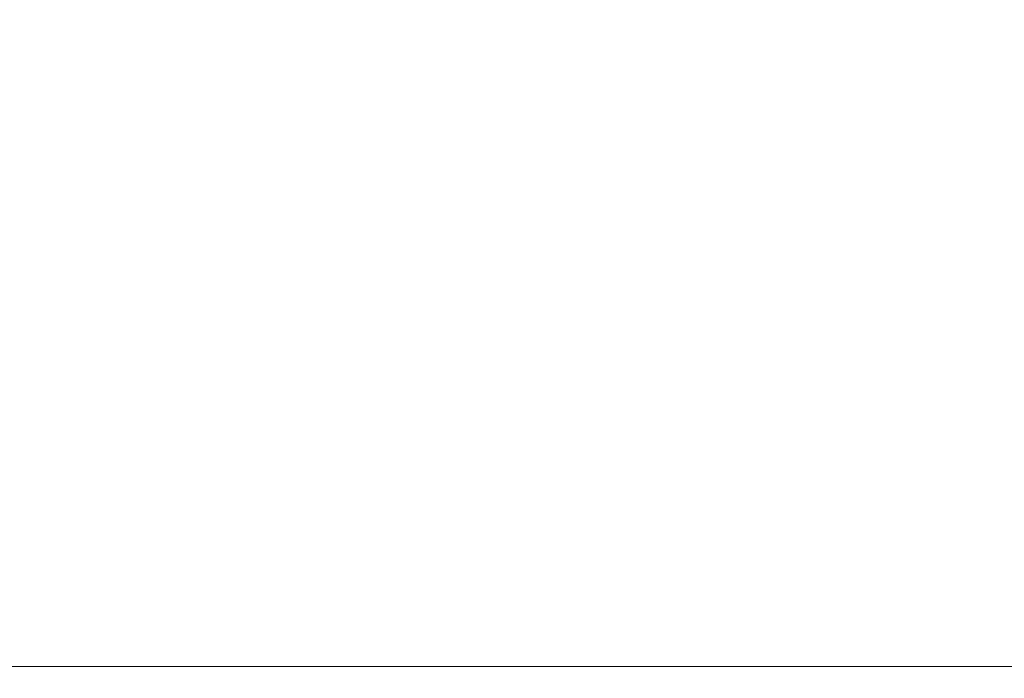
# Model space of a CAD drawing. Header units: millimetres. Extents: x -1970 to 61924, y -58230 to 6847.
# Tile 453 of 656: x 7843 to 11556, y -2545 to -62. Entities that reach past the tile are written whole.
import ezdxf

# ---------------------------------------------------------------- set-up
doc = ezdxf.new("R2010")
doc.units = ezdxf.units.MM
doc.layers.add('COTAS_P', color=1, linetype='Continuous', lineweight=0)
doc.dimstyles.new('R19_100', dxfattribs={"dimtxt": 250, "dimasz": 150, "dimexe": 150, "dimexo": 80, "dimgap": 100, "dimtad": 1, "dimtih": 1, "dimtoh": 1, "dimdsep": 46, "dimcen": 0.09, "dimadec": 0, "dimazin": 0, "dimtfac": 1, "dimtdec": 4, "dimtofl": 0, "dimtmove": 0, "dimatfit": 3, "dimfxl": 1, "dimtolj": 1, "dimtzin": 0, "dimarcsym": 0})

# ---------------------------------------------------------------- blocks, each defined once
blk = doc.blocks.new('DIM_R26_28')
at = {"layer": 'COTAS_P'}
for p, q in [((-850, 0), (-850, -2500)), ((61924.1, 0), (61924.1, -2500)), ((-850, -2500), (-700, -2455)), ((61924.1, -2500), (61774.1, -2455)), ((-850, -2500), (61924.1, -2500)), ((-850, -2500), (-700, -2545)), ((61924.1, -2500), (61774.1, -2545))]:
    blk.add_line(p, q, dxfattribs=at)
blk.add_text('62774.13 P', height=250, dxfattribs=at).set_placement((30537.1, -2400))

msp = doc.modelspace()

# ---------------------------------------------------------------- dimensions: what is measured, and where the dimension line sits
at = {"layer": 'COTAS_P'}
dim = msp.add_aligned_dim(p1=(-850, 0), p2=(61924.134, 0), distance=-2500, text='<> P', dimstyle='R19_100', dxfattribs=at)
dim.commit()
dim.dimension.update_dxf_attribs({"geometry": 'DIM_R26_28', "text_midpoint": (30537.067, -2500)})

doc.saveas('drawing.dxf')
